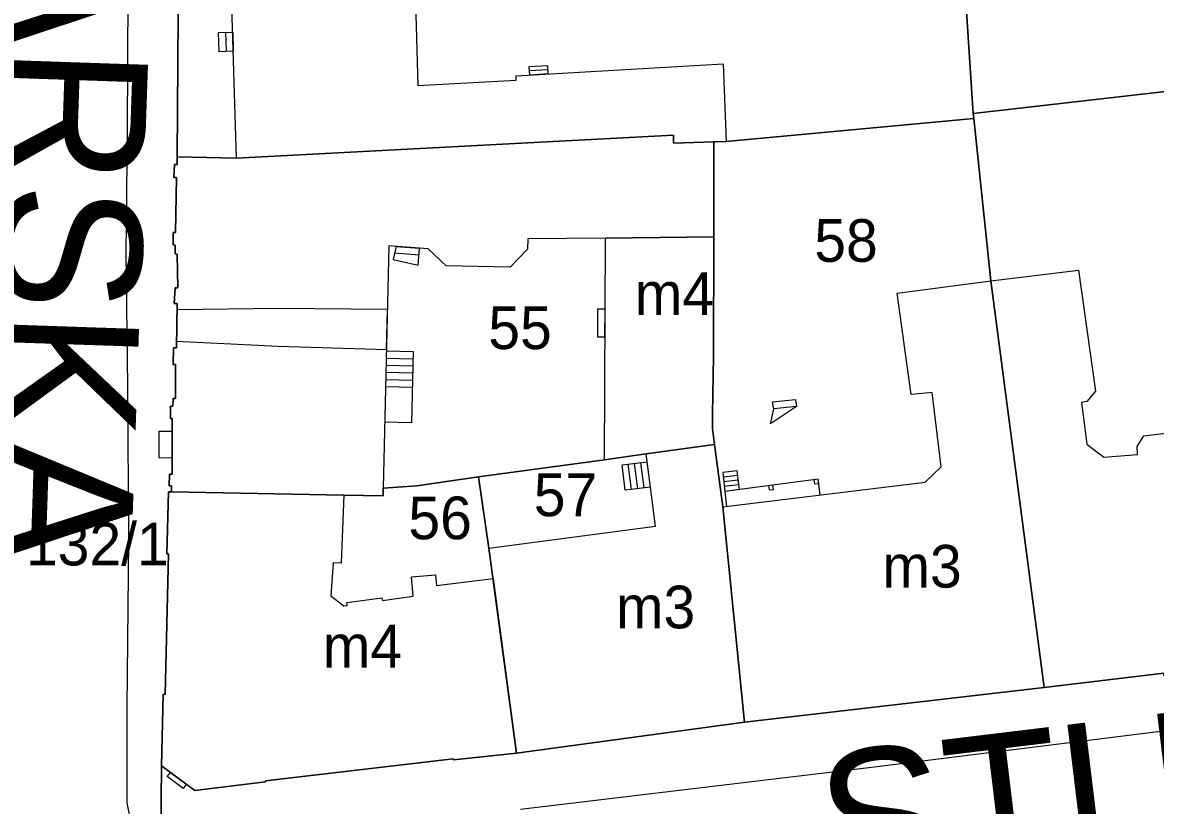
# Model space of a CAD drawing. Extents: x -304109 to -273954, y 21500 to 39796.
# Drawn here: x -294271.2 to -294191.6, y 31970.5 to 32025.5 of the extents above; entities that cross this region are included whole.
import ezdxf

# ---------------------------------------------------------------- set-up
doc = ezdxf.new("R2010")
doc.units = 0
for name, color, linetype in [('Budynki', 7, 'Continuous'), ('Budynki - opisy', 7, 'Continuous'), ('Działki', 7, 'Continuous'), ('Działki - numery', 7, 'Continuous'), ('krawedzie_ulic', 7, 'Continuous'), ('Level 43', 7, 'Continuous'), ('nazwy_ulic', 7, 'Continuous')]:
    doc.layers.add(name, color=color, linetype=linetype)

msp = doc.modelspace()

# ---------------------------------------------------------------- linework, layer by layer
at = {"layer": 'Budynki'}
for points in [[(-294222.47, 32033.7), (-294222.3, 32027.65), (-294237.22, 32027.32), (-294237.26, 32028.81), (-294243.61, 32028.63), (-294243.4, 32021.13), (-294236.49, 32021.51), (-294236.51, 32021.81), (-294221.95, 32022.65), (-294221.74, 32017.2), (-294222.6, 32017.17), (-294225.45, 32017.07), (-294225.45, 32017.63), (-294256.15, 32016.03), (-294256.66, 32032.79), (-294243.86, 32033.28), (-294235.62, 32033.6)], [(-294256.15, 32016.03), (-294225.45, 32017.63), (-294225.45, 32017.07), (-294222.6, 32017.17), (-294222.62, 32010.49), (-294222.63, 32002.1), (-294222.7, 31998.03), (-294222.71, 31997.03), (-294222.56, 31995.89), (-294227.36, 31995.23), (-294230.3, 31994.83), (-294230.23, 32010.41), (-294235.68, 32010.35), (-294235.71, 32009.62), (-294236.93, 32008.37), (-294241.43, 32008.46), (-294242.68, 32009.66), (-294245.45, 32009.86), (-294245.84, 31992.83), (-294245.85, 31992.29), (-294248.61, 31992.34), (-294260.72, 31992.58), (-294260.72, 31992.99), (-294260.88, 31992.99), (-294260.87, 31993.81), (-294260.68, 31993.81), (-294260.67, 31997.72), (-294260.79, 31997.72), (-294260.78, 31998.58), (-294260.62, 31998.58), (-294260.61, 31999.13), (-294260.45, 31999.13), (-294260.43, 32001.53), (-294260.6, 32001.53), (-294260.59, 32002.69), (-294260.38, 32002.69), (-294260.33, 32005.81), (-294260.53, 32005.81), (-294260.47, 32006.92), (-294260.27, 32006.9), (-294260.33, 32009.28), (-294260.47, 32009.29), (-294260.46, 32009.91), (-294260.6, 32009.92), (-294260.6, 32010.79), (-294260.44, 32010.79), (-294260.38, 32014.66), (-294260.55, 32014.66), (-294260.51, 32015.57), (-294260.31, 32015.57), (-294260.31, 32016.11)], [(-294181.45, 31996.51), (-294179.51, 31981.21), (-294188, 31980.18), (-294187.98, 31979.99), (-294190.97, 31979.62), (-294190.99, 31979.82), (-294199.4, 31978.81), (-294203.14, 32007.39), (-294196.99, 32008.14), (-294195.8, 31999.65), (-294196.39, 31998.91), (-294196.78, 31998.86), (-294196.4, 31995.93), (-294195.21, 31995), (-294192.83, 31995.19), (-294192.87, 31995.75), (-294192.39, 31996.51), (-294188.02, 31997.04), (-294187.33, 31996.49), (-294187.23, 31995.96)], [(-294221.99, 31991.51), (-294207.75, 31993.26), (-294206.63, 31994.33), (-294207.28, 31999.55), (-294208.74, 31999.4), (-294209.72, 32006.53), (-294203.14, 32007.39), (-294199.4, 31978.81), (-294220.46, 31976.37)], [(-294238.126, 31986.49), (-294238.41, 31988.61), (-294226.72, 31990.15), (-294227.36, 31995.23), (-294222.56, 31995.89), (-294221.99, 31991.51), (-294220.46, 31976.37), (-294236.48, 31974.2)], [(-294248.61, 31992.34), (-294248.79, 31987.56), (-294249.37, 31987.58), (-294249.52, 31985.26), (-294248.6, 31984.56), (-294248.38, 31984.59), (-294248.4, 31984.79), (-294245.93, 31985.13), (-294245.9, 31984.93), (-294243.73, 31985.23), (-294243.85, 31986.59), (-294242.16, 31986.74), (-294242.09, 31985.99), (-294238.126, 31986.49), (-294236.48, 31974.2), (-294240.91, 31973.73), (-294240.92, 31973.81), (-294254.12, 31972.26), (-294254.11, 31972.18), (-294259.08, 31971.58), (-294261.43, 31973.32), (-294261.3, 31978.34), (-294261.16, 31978.33), (-294260.92, 31988.22), (-294261.04, 31988.22), (-294260.93, 31992.58), (-294260.72, 31992.58)]]:
    msp.add_lwpolyline(points, close=True, dxfattribs=at)
at = {"layer": 'Działki'}
for points in [[(-294202.51, 32081.78), (-294201.27, 32059.39), (-294187.06, 32060.83), (-294180.94, 32061.47), (-294177.84, 32061.85), (-294175.85, 32043.95), (-294172.13, 32025.5), (-294171.61, 32022.9), (-294184.52, 32021.44), (-294204.39, 32019.17), (-294205.32, 32033.52), (-294211.2, 32033.58), (-294222.47, 32033.7), (-294222.93, 32038.48), (-294223.65, 32048.3), (-294223.88, 32052.49), (-294224.38, 32059.52), (-294224.74, 32064.99), (-294225.53, 32079.72), (-294220.6, 32080.31), (-294220.62, 32080.53), (-294207.71, 32081.65), (-294207.7, 32081.49)], [(-294260.2, 32032.69), (-294256.66, 32032.79), (-294243.86, 32033.28), (-294235.62, 32033.6), (-294222.47, 32033.7), (-294211.2, 32033.58), (-294205.32, 32033.52), (-294204.39, 32019.17), (-294204.35, 32018.82), (-294221.74, 32017.2), (-294222.6, 32017.17), (-294225.45, 32017.07), (-294225.45, 32017.63), (-294256.15, 32016.03), (-294260.31, 32016.11)], [(-294204.35, 32018.82), (-294204.39, 32019.17), (-294184.52, 32021.44), (-294181.45, 31996.51), (-294179.51, 31981.21), (-294188, 31980.18), (-294187.98, 31979.99), (-294190.97, 31979.62), (-294190.99, 31979.82), (-294199.4, 31978.81), (-294203.14, 32007.39)], [(-294222.6, 32017.17), (-294221.74, 32017.2), (-294204.35, 32018.82), (-294203.14, 32007.39), (-294199.4, 31978.81), (-294220.46, 31976.37), (-294221.99, 31991.51), (-294222.56, 31995.89), (-294222.71, 31997.03), (-294222.7, 31998.03), (-294222.63, 32002.1), (-294222.62, 32010.49)], [(-294260.72, 31992.58), (-294260.72, 31992.99), (-294260.88, 31992.99), (-294260.87, 31993.81), (-294260.68, 31993.81), (-294260.67, 31997.72), (-294260.79, 31997.72), (-294260.78, 31998.58), (-294260.62, 31998.58), (-294260.61, 31999.13), (-294260.45, 31999.13), (-294260.43, 32001.53), (-294260.6, 32001.53), (-294260.59, 32002.69), (-294260.38, 32002.69), (-294260.33, 32005.81), (-294260.53, 32005.81), (-294260.47, 32006.92), (-294260.27, 32006.9), (-294260.33, 32009.28), (-294260.47, 32009.29), (-294260.46, 32009.91), (-294260.6, 32009.92), (-294260.6, 32010.79), (-294260.44, 32010.79), (-294260.38, 32014.66), (-294260.55, 32014.66), (-294260.51, 32015.57), (-294260.31, 32015.57), (-294260.31, 32016.11), (-294256.15, 32016.03), (-294225.45, 32017.63), (-294225.45, 32017.07), (-294222.6, 32017.17), (-294222.62, 32010.49), (-294222.63, 32002.1), (-294222.7, 31998.03), (-294222.71, 31997.03), (-294222.56, 31995.89), (-294227.36, 31995.23), (-294230.3, 31994.83), (-294239.14, 31993.62), (-294243.47, 31993), (-294245.84, 31992.83), (-294245.85, 31992.29), (-294248.61, 31992.34)], [(-294236.48, 31974.2), (-294238.41, 31988.61), (-294239.14, 31993.62), (-294230.3, 31994.83), (-294227.36, 31995.23), (-294222.56, 31995.89), (-294221.99, 31991.51), (-294220.46, 31976.37)], [(-294239.14, 31993.62), (-294238.41, 31988.61), (-294236.48, 31974.2), (-294240.91, 31973.73), (-294240.92, 31973.81), (-294254.12, 31972.26), (-294254.11, 31972.18), (-294259.08, 31971.58), (-294261.43, 31973.32), (-294261.3, 31978.34), (-294261.16, 31978.33), (-294260.92, 31988.22), (-294261.04, 31988.22), (-294260.93, 31992.58), (-294260.72, 31992.58), (-294248.61, 31992.34), (-294245.85, 31992.29), (-294245.84, 31992.83), (-294243.47, 31993)]]:
    msp.add_lwpolyline(points, close=True, dxfattribs=at)
for points in [[(-294260.2, 32032.69), (-294260.31, 32016.11), (-294260.31, 32015.57), (-294260.51, 32015.57), (-294260.55, 32014.66), (-294260.38, 32014.66), (-294260.44, 32010.79), (-294260.6, 32010.79), (-294260.6, 32009.92), (-294260.46, 32009.91), (-294260.47, 32009.29), (-294260.33, 32009.28), (-294260.27, 32006.9), (-294260.47, 32006.92), (-294260.53, 32005.81), (-294260.33, 32005.81), (-294260.38, 32002.69), (-294260.59, 32002.69), (-294260.6, 32001.53), (-294260.43, 32001.53), (-294260.45, 31999.13), (-294260.61, 31999.13), (-294260.62, 31998.58), (-294260.78, 31998.58), (-294260.79, 31997.72), (-294260.67, 31997.72), (-294260.68, 31993.81), (-294260.87, 31993.81), (-294260.88, 31992.99), (-294260.72, 31992.99), (-294260.72, 31992.58), (-294260.93, 31992.58), (-294261.04, 31988.22), (-294260.92, 31988.22), (-294261.16, 31978.33), (-294261.3, 31978.34), (-294261.43, 31973.32), (-294261.56, 31958.91)], [(-294261.56, 31958.91), (-294261.43, 31973.32), (-294259.08, 31971.58), (-294254.11, 31972.18), (-294254.12, 31972.26), (-294240.92, 31973.81), (-294240.91, 31973.73), (-294236.48, 31974.2), (-294220.46, 31976.37), (-294199.4, 31978.81), (-294190.99, 31979.82)]]:
    msp.add_lwpolyline(points, dxfattribs=at)
at = {"layer": 'krawedzie_ulic'}
for points in [[(-294263.794, 32000), (-294263.907, 32009.334), (-294263.804, 32017.973), (-294263.759, 32027.694)], [(-294263.595, 31969.542), (-294263.827, 31970.722), (-294263.829, 31977.4), (-294263.721, 31989.125), (-294263.794, 32000)], [(-294187.828, 31976.152), (-294211.523, 31973.196), (-294236.2, 31970.24)]]:
    msp.add_lwpolyline(points, dxfattribs=at)
at = {"layer": 'Level 43'}
for p, q in [((-294256.419, 32024.861), (-294257.44, 32024.83)), ((-294257.44, 32024.83), (-294257.4, 32023.53)), ((-294256.93, 32024.845), (-294256.89, 32023.545)), ((-294256.419, 32024.861), (-294256.379, 32023.561)), ((-294257.4, 32023.53), (-294256.379, 32023.561)), ((-294234.283, 32022.516), (-294235.6, 32022.44)), ((-294235.6, 32022.44), (-294235.567, 32021.864)), ((-294234.25, 32021.94), (-294234.283, 32022.516)), ((-294234.266, 32022.228), (-294235.583, 32022.152)), ((-294234.25, 32021.94), (-294235.567, 32021.864)), ((-294256.15, 32016.03), (-294225.45, 32017.63)), ((-294225.45, 32017.63), (-294225.45, 32017.07)), ((-294225.45, 32017.07), (-294222.6, 32017.17)), ((-294222.6, 32017.17), (-294222.62, 32010.49)), ((-294260.31, 32015.57), (-294260.31, 32016.11)), ((-294260.31, 32016.11), (-294256.15, 32016.03)), ((-294260.55, 32014.66), (-294260.51, 32015.57)), ((-294260.51, 32015.57), (-294260.31, 32015.57)), ((-294260.38, 32014.66), (-294260.55, 32014.66)), ((-294260.44, 32010.79), (-294260.38, 32014.66)), ((-294260.6, 32009.92), (-294260.6, 32010.79)), ((-294260.6, 32010.79), (-294260.44, 32010.79)), ((-294230.23, 32010.41), (-294235.68, 32010.35)), ((-294230.3, 31994.83), (-294230.23, 32010.41)), ((-294222.62, 32010.49), (-294230.23, 32010.41)), ((-294230.23, 32010.41), (-294222.62, 32010.49)), ((-294222.62, 32010.49), (-294222.63, 32002.1)), ((-294260.46, 32009.91), (-294260.6, 32009.92)), ((-294260.47, 32009.29), (-294260.46, 32009.91)), ((-294245.45, 32009.86), (-294245.84, 31992.83)), ((-294242.68, 32009.66), (-294245.45, 32009.86)), ((-294244.94, 32009.817), (-294245.15, 32008.91)), ((-294244.94, 32009.817), (-294243.293, 32009.704)), ((-294243.38, 32008.5), (-294243.293, 32009.704)), ((-294241.43, 32008.46), (-294242.68, 32009.66)), ((-294235.71, 32009.62), (-294236.93, 32008.37)), ((-294235.68, 32010.35), (-294235.71, 32009.62)), ((-294260.33, 32009.28), (-294260.47, 32009.29)), ((-294260.27, 32006.9), (-294260.33, 32009.28)), ((-294245.15, 32008.91), (-294243.38, 32008.5)), ((-294245.045, 32009.364), (-294243.327, 32009.239)), ((-294236.93, 32008.37), (-294241.43, 32008.46)), ((-294260.53, 32005.81), (-294260.47, 32006.92)), ((-294260.47, 32006.92), (-294260.27, 32006.9)), ((-294260.33, 32005.81), (-294260.53, 32005.81)), ((-294260.38, 32002.69), (-294260.33, 32005.81)), ((-294260.337, 32005.36), (-294260.372, 32003.17)), ((-294253.19, 32005.46), (-294260.337, 32005.36)), ((-294245.552, 32005.382), (-294253.19, 32005.46)), ((-294245.617, 32002.573), (-294245.552, 32005.382)), ((-294230.783, 32005.42), (-294230.79, 32003.46)), ((-294230.252, 32005.418), (-294230.783, 32005.42)), ((-294230.261, 32003.458), (-294230.252, 32005.418)), ((-294230.79, 32003.46), (-294230.261, 32003.458)), ((-294260.6, 32001.53), (-294260.59, 32002.69)), ((-294260.59, 32002.69), (-294260.38, 32002.69)), ((-294260.372, 32003.17), (-294253.22, 32002.81)), ((-294253.22, 32002.81), (-294245.617, 32002.573)), ((-294245.619, 32002.472), (-294243.746, 32002.429)), ((-294245.631, 32001.972), (-294243.757, 32001.929)), ((-294243.746, 32002.429), (-294243.86, 31997.42)), ((-294222.63, 32002.1), (-294222.7, 31998.03)), ((-294260.43, 32001.53), (-294260.6, 32001.53)), ((-294260.45, 31999.13), (-294260.43, 32001.53)), ((-294245.654, 32000.973), (-294243.78, 32000.93)), ((-294245.642, 32001.473), (-294243.769, 32001.43)), ((-294245.665, 32000.473), (-294243.791, 32000.43)), ((-294245.676, 31999.974), (-294243.803, 31999.931)), ((-294260.79, 31997.72), (-294260.78, 31998.58)), ((-294260.78, 31998.58), (-294260.62, 31998.58)), ((-294260.62, 31998.58), (-294260.61, 31999.13)), ((-294260.61, 31999.13), (-294260.45, 31999.13)), ((-294216.792, 31998.568), (-294218.63, 31997.36)), ((-294218.487, 31998.886), (-294216.864, 31999.063)), ((-294218.393, 31998.395), (-294218.487, 31998.886)), ((-294216.793, 31998.568), (-294218.393, 31998.395)), ((-294216.864, 31999.063), (-294216.792, 31998.568)), ((-294260.67, 31997.72), (-294260.79, 31997.72)), ((-294260.68, 31993.81), (-294260.67, 31997.72)), ((-294222.7, 31998.03), (-294222.71, 31997.03)), ((-294218.63, 31997.36), (-294218.393, 31998.395)), ((-294243.86, 31997.42), (-294245.734, 31997.463)), ((-294222.71, 31997.03), (-294222.56, 31995.89)), ((-294261.58, 31994.95), (-294261.575, 31996.83)), ((-294261.575, 31996.83), (-294260.672, 31996.828)), ((-294222.56, 31995.89), (-294227.36, 31995.23)), ((-294260.677, 31994.948), (-294261.58, 31994.95)), ((-294227.36, 31995.23), (-294230.3, 31994.83)), ((-294229.063, 31994.462), (-294227.29, 31994.672)), ((-294228.396, 31992.736), (-294228.619, 31994.515)), ((-294227.952, 31992.792), (-294228.175, 31994.567)), ((-294227.509, 31992.847), (-294227.731, 31994.62)), ((-294227.067, 31992.903), (-294227.29, 31994.672)), ((-294260.88, 31992.99), (-294260.87, 31993.81)), ((-294260.87, 31993.81), (-294260.68, 31993.81)), ((-294228.84, 31992.68), (-294229.063, 31994.462)), ((-294220.98, 31994.04), (-294221.975, 31993.934)), ((-294221.975, 31993.934), (-294221.84, 31992.596)), ((-294220.937, 31993.713), (-294221.942, 31993.606)), ((-294220.808, 31992.732), (-294220.98, 31994.04)), ((-294260.72, 31992.99), (-294260.88, 31992.99)), ((-294260.72, 31992.58), (-294260.72, 31992.99)), ((-294227.067, 31992.903), (-294228.84, 31992.68)), ((-294220.894, 31993.386), (-294221.909, 31993.278)), ((-294220.851, 31993.059), (-294221.876, 31992.95)), ((-294215.28, 31993.46), (-294221.84, 31992.596)), ((-294218.47, 31993.042), (-294218.767, 31993.001)), ((-294218.767, 31993.001), (-294218.726, 31992.704)), ((-294218.429, 31992.745), (-294218.47, 31993.042)), ((-294215.28, 31993.46), (-294215.577, 31993.421)), ((-294215.577, 31993.421), (-294215.538, 31993.124)), ((-294215.538, 31993.124), (-294215.241, 31993.163)), ((-294215.144, 31992.351), (-294215.28, 31993.46)), ((-294215.241, 31993.163), (-294215.28, 31993.46)), ((-294248.61, 31992.34), (-294260.72, 31992.58)), ((-294245.85, 31992.29), (-294248.61, 31992.34)), ((-294245.84, 31992.83), (-294245.85, 31992.29)), ((-294220.808, 31992.732), (-294221.84, 31992.596)), ((-294221.84, 31992.596), (-294221.73, 31991.542)), ((-294218.726, 31992.704), (-294218.429, 31992.745)), ((-294261.02, 31972.56), (-294260.8, 31972.854)), ((-294259.899, 31971.728), (-294261.02, 31972.56)), ((-294259.679, 31972.024), (-294259.899, 31971.728))]:
    msp.add_line(p, q, dxfattribs=at)

# ---------------------------------------------------------------- texts
at = {"layer": 'Budynki - opisy'}
for s, p in [('m4', (-294228.167, 32005.004)), ('m3', (-294210.765, 31985.84)), ('m3', (-294229.489, 31982.976)), ('m4', (-294250.084, 31980.223))]:
    msp.add_text(s, height=3, dxfattribs=at).set_placement(p)
at = {"layer": 'Działki - numery'}
for s, p in [('58', (-294215.554, 32008.736)), ('55', (-294238.458, 32002.605)), ('57', (-294235.263, 31990.86)), ('56', (-294244.075, 31989.239)), ('132/1', (-294270.952, 31987.399))]:
    msp.add_text(s, height=3, dxfattribs=at).set_placement(p)
at = {"layer": 'nazwy_ulic'}
for s, rotation, p in [('GARNCARSKA', 268.05363, (-294270.384, 32081.198)), ('STUDENCKA', 6.90981, (-294214.55, 31964.091))]:
    msp.add_text(s, height=10, rotation=rotation, dxfattribs=at).set_placement(p)

doc.saveas('drawing.dxf')
